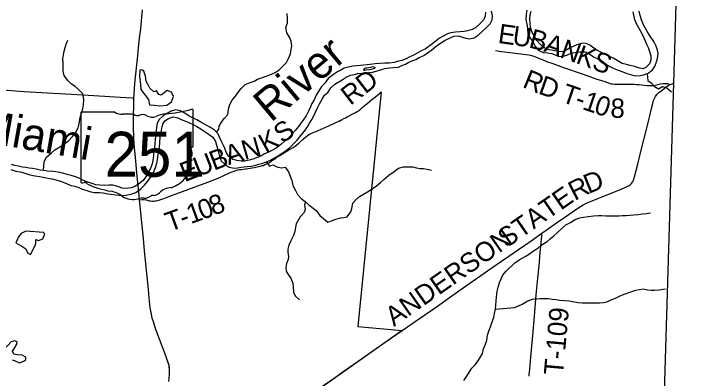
# Model space of a CAD drawing. Extents: x 1451455 to 1749751, y 218250 to 574981.
# Drawn here: x 1571350 to 1582173, y 446374 to 452009 of the extents above; entities that cross this region are included whole.
import ezdxf

# ---------------------------------------------------------------- set-up
doc = ezdxf.new("R2010")
doc.units = 0
for name, color, linetype in [('GM_X_Adjacent_County', 7, 'Continuous'), ('GM_X_Corporation', 7, 'Continuous'), ('GM_X_County', 7, 'Continuous'), ('GM_X_County_Road', 7, 'Continuous'), ('GM_X_County_Road_Text', 7, 'Continuous'), ('GM_X_Major_River', 7, 'Continuous'), ('GM_X_Major_River_Text', 7, 'Continuous'), ('GM_X_Minor_Lake', 7, 'Continuous'), ('GM_X_Minor_River', 7, 'Continuous'), ('GM_X_State_Location', 7, 'Continuous'), ('GM_X_State_Route', 7, 'Continuous'), ('GM_X_State_Shield', 7, 'Continuous'), ('GM_X_Township', 7, 'Continuous'), ('GM_X_Township_Road', 7, 'Continuous'), ('GM_X_Township_Road_Text', 7, 'Continuous')]:
    doc.layers.add(name, color=color, linetype=linetype)

msp = doc.modelspace()

# ---------------------------------------------------------------- linework, layer by layer
at = {"layer": 'GM_X_Adjacent_County'}
msp.add_lwpolyline([(1580602, 418918), (1580746, 423359), (1580874, 427644), (1580979, 430971), (1581014, 432385), (1581190, 438279), (1581383, 444781), (1581567, 450939), (1581670, 454427), (1581739, 457239), (1582867, 457136), (1582883, 457135), (1588502, 456667), (1590579, 456501), (1590479, 454965), (1590388, 454199), (1590303, 452833), (1590219, 451466), (1590110, 449807), (1590085, 449419), (1590007, 448309), (1590719, 448267), (1592674, 448158)], dxfattribs=at)
at = {"layer": 'GM_X_Corporation'}
msp.add_lwpolyline([(1573750, 446319), (1573758, 446424), (1573760, 446487), (1573751, 446566), (1573700, 446715), (1573601, 446976), (1573548, 447124), (1573508, 447245), (1573492, 447302), (1573474, 447388), (1573460, 447462), (1573448, 447560), (1573432, 447743), (1573404, 448043), (1573373, 448343), (1573354, 448532), (1573333, 448731), (1573318, 448881), (1573303, 449037), (1573293, 449134), (1573332, 449139), (1573350, 449139), (1573367, 449138), (1573396, 449132), (1573411, 449127), (1573426, 449122), (1573444, 449119), (1573465, 449116), (1573489, 449113), (1573510, 449113), (1573529, 449114), (1573548, 449116), (1573570, 449121), (1573610, 449134), (1573668, 449154), (1573720, 449173), (1573749, 449184), (1573959, 449262), (1574040, 449293), (1574350, 449404), (1574513, 449469), (1574688, 449548), (1574712, 449559), (1574772, 449583), (1574784, 449587), (1574798, 449591), (1574814, 449596), (1574835, 449600), (1574872, 449603), (1574931, 449610), (1574941, 449611), (1575036, 449626), (1575074, 449633), (1575138, 449647), (1575167, 449654), (1575195, 449662), (1575207, 449665), (1575234, 449677), (1575252, 449685), (1575282, 449699), (1575304, 449712), (1575339, 449736), (1575355, 449746), (1575402, 449777), (1575422, 449790), (1575458, 449813), (1575592, 449894), (1575673, 449941), (1575705, 449961), (1575737, 449986), (1575765, 450012), (1575828, 450071), (1575867, 450106), (1575877, 450114), (1575923, 450147), (1575940, 450156), (1575960, 450165), (1575991, 450177), (1576028, 450192), (1576061, 450206), (1576105, 450226), (1576181, 450258), (1576367, 450344), (1576395, 450357), (1576422, 450370), (1576457, 450389), (1576482, 450402), (1576511, 450417), (1576616, 450473), (1576639, 450484), (1576665, 450499), (1576677, 450507), (1576690, 450517), (1576713, 450536), (1576719, 450541), (1576742, 450560), (1576795, 450602), (1576813, 450618), (1576854, 450653), (1576891, 450686), (1576945, 450727), (1576977, 450750), (1577017, 450784), (1577034, 450802), (1577037, 450805), (1576672, 447171), (1577358, 447109), (1575409, 445734)], dxfattribs=at)
at = {"layer": 'GM_X_County'}
msp.add_lwpolyline([(1581190, 438279), (1581383, 444781), (1581567, 450939), (1581670, 454427), (1581739, 457239), (1578575, 457541), (1578555, 457536), (1578544, 457534), (1578534, 457533), (1578526, 457533), (1578517, 457534), (1578433, 457542), (1578361, 457549), (1578224, 457561), (1578209, 457562), (1578194, 457563), (1578192, 457563), (1578192, 457563), (1573961, 457874), (1570793, 458137), (1565757, 458561), (1558990, 459152), (1557881, 459234)], dxfattribs=at)
at = {"layer": 'GM_X_County_Road'}
for points in [[(1579522, 448615), (1579589, 448662), (1579751, 448775), (1579910, 448885), (1580036, 448974), (1580121, 449029), (1580164, 449055), (1580223, 449084), (1580301, 449118), (1580542, 449215), (1580740, 449294), (1580843, 449336), (1580874, 449353), (1580890, 449364), (1580907, 449378), (1580926, 449403), (1580943, 449437), (1580959, 449486), (1581008, 449684), (1581056, 449878), (1581154, 450263), (1581174, 450348), (1581193, 450430), (1581221, 450547), (1581239, 450624), (1581252, 450669), (1581265, 450703), (1581281, 450732), (1581304, 450761), (1581335, 450791), (1581391, 450837), (1581440, 450875), (1581479, 450901), (1581507, 450916)], [(1581507, 450916), (1581508, 450917), (1581538, 450930), (1581553, 450935), (1581567, 450939)], [(1577358, 447109), (1577547, 447239), (1577922, 447498), (1578056, 447593), (1578255, 447732), (1578733, 448067), (1578897, 448181), (1579355, 448499), (1579522, 448615)], [(1575409, 445734), (1575491, 445792), (1575533, 445822), (1575618, 445882), (1575743, 445971), (1575799, 446012), (1575850, 446048), (1575923, 446101), (1575966, 446132), (1576039, 446184), (1576162, 446271), (1576328, 446388), (1576480, 446496), (1576678, 446637), (1576907, 446796), (1577063, 446905), (1577262, 447042), (1577358, 447109)]]:
    msp.add_lwpolyline(points, dxfattribs=at)
at = {"layer": 'GM_X_Major_River'}
for points in [[(1578651, 452038), (1578643, 451974), (1578624, 451922), (1578569, 451859), (1578497, 451796), (1578443, 451769), (1578372, 451750), (1578322, 451739), (1578255, 451732), (1578185, 451728), (1578115, 451717), (1578060, 451700), (1578003, 451671), (1577940, 451632), (1577885, 451591), (1577816, 451536), (1577714, 451466), (1577664, 451441), (1577591, 451402), (1577538, 451373), (1577471, 451340), (1577421, 451315), (1577356, 451290), (1577305, 451277), (1577237, 451260), (1577160, 451250), (1577092, 451247), (1577016, 451242), (1576943, 451236), (1576867, 451229), (1576817, 451222), (1576716, 451212), (1576654, 451207), (1576595, 451200), (1576523, 451185), (1576464, 451168), (1576412, 451139), (1576359, 451112), (1576296, 451071), (1576216, 451011), (1576163, 450936), (1576107, 450875), (1576060, 450805), (1576029, 450754), (1575997, 450682), (1575964, 450621), (1575943, 450569)], [(1575993, 450432), (1576020, 450490), (1576045, 450547), (1576079, 450619), (1576122, 450690), (1576157, 450754), (1576212, 450795), (1576258, 450868), (1576317, 450923), (1576378, 450958), (1576429, 450991), (1576492, 451032), (1576561, 451061), (1576623, 451073), (1576676, 451085), (1576734, 451095), (1576792, 451100), (1576844, 451101), (1576901, 451106), (1576959, 451125), (1577024, 451142), (1577092, 451163), (1577163, 451174), (1577225, 451179), (1577302, 451187), (1577356, 451210), (1577411, 451233), (1577464, 451262), (1577516, 451283), (1577571, 451302), (1577626, 451335), (1577694, 451366), (1577755, 451407), (1577821, 451454), (1577888, 451513), (1577967, 451568), (1578026, 451602), (1578093, 451637), (1578162, 451668), (1578226, 451673), (1578294, 451652), (1578346, 451633), (1578408, 451626), (1578476, 451640), (1578539, 451681), (1578601, 451740), (1578668, 451797), (1578721, 451854), (1578753, 451920), (1578758, 451980), (1578745, 452050)], [(1579289, 452066), (1579278, 452008), (1579277, 451930), (1579284, 451874), (1579294, 451824), (1579299, 451774), (1579308, 451702), (1579347, 451627), (1579386, 451572), (1579418, 451510), (1579467, 451447), (1579544, 451412), (1579609, 451409), (1579676, 451399), (1579728, 451374), (1579788, 451353), (1579854, 451354), (1579908, 451372), (1579977, 451403), (1580053, 451418), (1580117, 451423), (1580193, 451422), (1580265, 451389), (1580324, 451348), (1580390, 451313), (1580451, 451272), (1580521, 451226), (1580596, 451184), (1580652, 451158), (1580704, 451137), (1580777, 451112), (1580841, 451089), (1580913, 451066), (1580979, 451053), (1581047, 451059), (1581099, 451068), (1581171, 451091), (1581236, 451146), (1581273, 451198), (1581296, 451266), (1581315, 451322), (1581323, 451390), (1581314, 451450), (1581295, 451510), (1581258, 451581), (1581199, 451664), (1581154, 451740), (1581125, 451793), (1581099, 451843), (1581068, 451916), (1581045, 451986), (1581028, 452050)], [(1580932, 452043), (1580943, 451989), (1580954, 451939), (1580985, 451860), (1581026, 451788), (1581069, 451705), (1581095, 451649), (1581120, 451594), (1581141, 451544), (1581169, 451488), (1581190, 451427), (1581209, 451359), (1581208, 451295), (1581191, 451239), (1581135, 451180), (1581084, 451160), (1581020, 451175), (1580957, 451194), (1580889, 451209), (1580831, 451228), (1580767, 451244), (1580690, 451287), (1580628, 451324), (1580568, 451353), (1580505, 451384), (1580447, 451415), (1580384, 451444), (1580330, 451480), (1580267, 451527), (1580209, 451552), (1580151, 451555), (1580062, 451530), (1580010, 451508), (1579950, 451481), (1579899, 451448), (1579847, 451424), (1579773, 451429), (1579697, 451444), (1579617, 451457), (1579556, 451490), (1579500, 451535), (1579447, 451600), (1579408, 451658), (1579369, 451733), (1579348, 451807), (1579340, 451869), (1579337, 451930), (1579342, 451996), (1579355, 452054)], [(1576942, 451180), (1576906, 451190), (1576870, 451179), (1576846, 451176), (1576814, 451170), (1576796, 451168), (1576775, 451167), (1576763, 451137), (1576775, 451137), (1576805, 451142), (1576855, 451151), (1576878, 451155)], [(1576878, 451155), (1576901, 451159), (1576908, 451161), (1576914, 451164), (1576923, 451166), (1576929, 451169), (1576936, 451171), (1576942, 451175), (1576942, 451180)], [(1575943, 450569), (1575912, 450504), (1575872, 450432), (1575837, 450381), (1575790, 450320), (1575753, 450268), (1575705, 450203), (1575658, 450152), (1575593, 450083), (1575534, 450034), (1575480, 449987), (1575409, 449932), (1575342, 449897), (1575292, 449872), (1575221, 449837), (1575170, 449810), (1575105, 449784), (1575047, 449761), (1574994, 449748), (1574920, 449733), (1574867, 449732), (1574799, 449741), (1574739, 449754), (1574676, 449805), (1574637, 449872), (1574609, 449943), (1574583, 449993), (1574556, 450044), (1574531, 450100), (1574506, 450159), (1574449, 450216), (1574380, 450257), (1574324, 450289), (1574245, 450334), (1574181, 450371), (1574117, 450402), (1574064, 450425), (1573994, 450471), (1573927, 450510), (1573849, 450524), (1573782, 450503), (1573721, 450470), (1573658, 450433), (1573593, 450372), (1573568, 450314), (1573557, 450259), (1573550, 450199), (1573542, 450117), (1573535, 450063), (1573532, 450009), (1573525, 449949), (1573518, 449897), (1573510, 449829), (1573505, 449765), (1573492, 449689), (1573466, 449619), (1573435, 449558), (1573396, 449498), (1573348, 449433), (1573277, 449372), (1573212, 449334), (1573162, 449317), (1573087, 449308), (1573025, 449315), (1572959, 449340), (1572879, 449358), (1572817, 449359), (1572745, 449356), (1572679, 449357), (1572618, 449365), (1572561, 449384), (1572509, 449399), (1572429, 449432), (1572361, 449465), (1572288, 449495), (1572236, 449508), (1572174, 449525), (1572108, 449546), (1572032, 449562), (1571956, 449569), (1571868, 449577), (1571812, 449586), (1571754, 449593), (1571692, 449606), (1571636, 449615), (1571586, 449622), (1571534, 449631), (1571484, 449638), (1571422, 449653), (1571366, 449666), (1571312, 449679)], [(1571302, 449603), (1571380, 449578), (1571448, 449564), (1571502, 449551), (1571580, 449526), (1571646, 449511), (1571776, 449488), (1571848, 449473), (1571910, 449464), (1571962, 449451), (1572032, 449431), (1572084, 449416), (1572173, 449381), (1572231, 449354), (1572285, 449341), (1572353, 449321), (1572408, 449296), (1572480, 449275), (1572538, 449256), (1572596, 449245), (1572674, 449243), (1572733, 449240), (1572802, 449225), (1572855, 449220), (1572923, 449209), (1572975, 449206), (1573045, 449200), (1573107, 449209), (1573158, 449220), (1573238, 449245), (1573312, 449300), (1573371, 449361), (1573416, 449414), (1573476, 449491), (1573509, 449556), (1573541, 449630), (1573562, 449698), (1573573, 449756), (1573585, 449835), (1573596, 449899), (1573601, 449953), (1573608, 450015), (1573616, 450107), (1573629, 450179), (1573641, 450243), (1573656, 450301), (1573685, 450356), (1573742, 450393), (1573817, 450418), (1573887, 450401), (1573938, 450378), (1574006, 450350), (1574058, 450329), (1574123, 450296), (1574179, 450269), (1574245, 450230), (1574312, 450187), (1574373, 450143), (1574431, 450102), (1574472, 450033), (1574485, 449977), (1574506, 449909), (1574521, 449856), (1574537, 449788), (1574560, 449735), (1574620, 449680), (1574683, 449639), (1574757, 449624), (1574809, 449629), (1574870, 449638), (1574962, 449650), (1575023, 449655), (1575073, 449666), (1575140, 449683), (1575190, 449696), (1575245, 449715), (1575321, 449748), (1575384, 449782), (1575441, 449815), (1575494, 449850), (1575549, 449884), (1575614, 449938), (1575671, 449993), (1575737, 450058), (1575790, 450127), (1575848, 450196), (1575893, 450264), (1575928, 450319), (1575962, 450373), (1575993, 450432)]]:
    msp.add_lwpolyline(points, dxfattribs=at)
at = {"layer": 'GM_X_Minor_Lake'}
for points in [[(1573435, 450684), (1573448, 450601), (1573520, 450596), (1573606, 450588), (1573717, 450598), (1573788, 450647), (1573821, 450731), (1573791, 450799), (1573723, 450825), (1573629, 450750), (1573595, 450761), (1573558, 450820), (1573516, 450802), (1573451, 450859), (1573422, 450922), (1573395, 450967), (1573384, 451045), (1573361, 451123), (1573338, 451140), (1573301, 451142), (1573294, 451040), (1573309, 450918), (1573312, 450838)], [(1573312, 450838), (1573435, 450684)], [(1571679, 448424), (1571688, 448456), (1571687, 448518), (1571731, 448501), (1571799, 448530), (1571829, 448606), (1571807, 448628), (1571535, 448647), (1571460, 448612), (1571419, 448557), (1571381, 448465), (1571415, 448447), (1571474, 448416), (1571534, 448373), (1571559, 448314), (1571606, 448285)], [(1571606, 448285), (1571679, 448424)], [(1571320, 446656), (1571367, 446642), (1571437, 446608), (1571504, 446633), (1571536, 446661), (1571533, 446695), (1571479, 446730), (1571401, 446731), (1571349, 446742), (1571326, 446790), (1571357, 446834), (1571396, 446897), (1571399, 446933), (1571357, 446950), (1571305, 446933), (1571249, 446874), (1571160, 446795), (1571112, 446734), (1571131, 446660), (1571183, 446637)]]:
    msp.add_lwpolyline(points, dxfattribs=at)
at = {"layer": 'GM_X_Minor_River'}
for points in [[(1574488, 450178), (1574520, 450222), (1574529, 450274), (1574562, 450335), (1574604, 450392), (1574661, 450455), (1574670, 450535), (1574687, 450593), (1574725, 450671), (1574778, 450736), (1574815, 450789), (1574867, 450856), (1574930, 450917), (1575005, 450946), (1575071, 450969), (1575122, 450998), (1575181, 451021), (1575253, 451048), (1575312, 451067), (1575395, 451105), (1575454, 451142), (1575505, 451195), (1575570, 451260), (1575601, 451320), (1575631, 451393), (1575644, 451457), (1575651, 451515), (1575642, 451583), (1575619, 451640), (1575573, 451719), (1575560, 451801), (1575583, 451871), (1575585, 451943), (1575578, 452017)], [(1571806, 449586), (1571812, 449659), (1571819, 449725), (1571855, 449795), (1571930, 449859), (1571985, 449906), (1572068, 449955), (1572133, 450002), (1572190, 450039), (1572260, 450116), (1572307, 450181), (1572346, 450248), (1572361, 450310), (1572369, 450374), (1572382, 450426), (1572401, 450490), (1572414, 450542), (1572427, 450605), (1572433, 450683), (1572414, 450774), (1572349, 450839), (1572296, 450886), (1572240, 450923), (1572179, 450984), (1572128, 451055), (1572114, 451124), (1572113, 451186), (1572112, 451246), (1572109, 451314), (1572116, 451376), (1572129, 451432), (1572144, 451491), (1572159, 451543), (1572183, 451605)], [(1581151, 451084), (1581157, 451031), (1581165, 450979), (1581218, 450944), (1581267, 450884), (1581327, 450849), (1581390, 450886), (1581457, 450867), (1581529, 450803)], [(1575263, 449723), (1575263, 449712), (1575308, 449655), (1575359, 449672), (1575420, 449645), (1575492, 449626), (1575551, 449637), (1575601, 449564), (1575628, 449499), (1575651, 449429), (1575670, 449354), (1575708, 449277), (1575741, 449213), (1575798, 449152), (1575858, 449107), (1575911, 449060), (1575964, 449019), (1576028, 448969), (1576084, 448892), (1576140, 448841), (1576209, 448786), (1576265, 448809), (1576334, 448834), (1576403, 448853), (1576455, 448860), (1576511, 448869), (1576565, 448944), (1576580, 448996), (1576597, 449081), (1576647, 449139), (1576702, 449186), (1576760, 449219), (1576821, 449254), (1576909, 449312), (1576961, 449349), (1577024, 449398), (1577084, 449453), (1577155, 449516), (1577236, 449569), (1577305, 449621), (1577382, 449642), (1577450, 449643), (1577526, 449642), (1577580, 449627), (1577640, 449619), (1577690, 449615), (1577746, 449606), (1577816, 449590)], [(1575865, 449100), (1575847, 449053), (1575856, 448988), (1575841, 448935), (1575783, 448868), (1575721, 448761), (1575710, 448707), (1575701, 448643), (1575680, 448581), (1575638, 448496), (1575605, 448430), (1575589, 448366), (1575592, 448316), (1575600, 448262), (1575593, 448208), (1575571, 448149), (1575560, 448083), (1575563, 448029), (1575596, 447976), (1575639, 447921), (1575666, 447842), (1575673, 447776), (1575680, 447702), (1575705, 447644), (1575770, 447584)], [(1578971, 448026), (1579103, 448158), (1579170, 448201), (1579267, 448256), (1579331, 448297), (1579410, 448352), (1579460, 448386), (1579513, 448429), (1579604, 448488), (1579654, 448526), (1579707, 448575), (1579765, 448628), (1579844, 448698), (1579895, 448743), (1579965, 448782), (1580040, 448829), (1580110, 448853), (1580170, 448866), (1580245, 448875), (1580323, 448884), (1580399, 448889), (1580453, 448889), (1580515, 448886), (1580581, 448883), (1580663, 448884), (1580719, 448885), (1580771, 448889), (1580829, 448892), (1580887, 448897), (1580945, 448899), (1581017, 448906), (1581082, 448913), (1581142, 448920), (1581206, 448930)], [(1578316, 446334), (1578362, 446403), (1578405, 446472), (1578440, 446524), (1578491, 446579), (1578530, 446634), (1578570, 446693), (1578603, 446753), (1578622, 446827), (1578652, 446898), (1578671, 446960), (1578682, 447036), (1578706, 447114), (1578727, 447165), (1578752, 447241), (1578777, 447312), (1578789, 447372), (1578804, 447440), (1578813, 447498), (1578818, 447568), (1578823, 447624), (1578829, 447720), (1578846, 447780), (1578868, 447854), (1578893, 447907), (1578912, 447959), (1578971, 448026)], [(1578804, 447440), (1579101, 447465), (1579163, 447492), (1579216, 447519), (1579296, 447564), (1579377, 447592), (1579439, 447601), (1579499, 447604), (1579559, 447605), (1579627, 447603), (1579685, 447596), (1579739, 447589), (1579803, 447580), (1579875, 447574), (1579945, 447567), (1580025, 447554), (1580086, 447545), (1580148, 447538), (1580363, 447536), (1580415, 447537), (1580477, 447542), (1580529, 447554), (1580605, 447591), (1580662, 447612), (1580724, 447642), (1580796, 447671), (1580859, 447694), (1580917, 447711), (1580977, 447733), (1581037, 447746), (1581092, 447755), (1581159, 447741), (1581215, 447734), (1581265, 447735), (1581332, 447737), (1581438, 447755)]]:
    msp.add_lwpolyline(points, dxfattribs=at)
at = {"layer": 'GM_X_State_Route'}
for points in [[(1573293, 449134), (1573286, 449202), (1573272, 449349), (1573252, 449548), (1573235, 449728), (1573224, 449842), (1573212, 449989), (1573206, 450091), (1573205, 450121), (1573202, 450229), (1573201, 450439), (1573204, 450583), (1573207, 450703), (1573211, 450769), (1573218, 450862), (1573229, 450986), (1573267, 451361), (1573275, 451433), (1573296, 451634), (1573312, 451781), (1573324, 451901), (1573342, 452071)], [(1573207, 450703), (1573179, 450705), (1572992, 450717), (1572759, 450731), (1572242, 450761), (1571964, 450777), (1571509, 450806), (1571107, 450834), (1570829, 450854), (1570492, 450874), (1570227, 450892), (1569880, 450919), (1569747, 450931), (1569358, 450965), (1569297, 450971), (1569238, 450978), (1569189, 450984)], [(1573750, 446319), (1573758, 446424), (1573760, 446487), (1573757, 446530), (1573751, 446566), (1573739, 446607), (1573700, 446715), (1573601, 446976), (1573548, 447124), (1573508, 447245), (1573492, 447302), (1573474, 447388), (1573461, 447462), (1573448, 447560), (1573432, 447743), (1573404, 448043), (1573373, 448343), (1573354, 448532), (1573333, 448731), (1573318, 448881), (1573303, 449037), (1573293, 449134)]]:
    msp.add_lwpolyline(points, dxfattribs=at)
at = {"layer": 'GM_X_State_Shield'}
for p, q in [((1572384, 450472), (1572384, 449416)), ((1572910, 450490), (1572401, 450490)), ((1574124, 449964), (1574124, 450517)), ((1574124, 449964), (1574124, 449964))]:
    msp.add_line(p, q, dxfattribs=at)
for centre, major_axis, start_param, end_param in [((1572403, 450475), (20.2, 0), 1.712693, 3.28349), ((1573032, 450613), (196, 0), 4.042523, 4.731795), ((1573096, 449897), (702, 0), 1.404758, 1.657858), ((1573256, 450480), (56.4, 0), 3.836095, 5.185415), ((1573339, 450358), (117, 0), 0.950623, 2.079405), ((1573739, 450168), (371, 0), 1.699011, 2.107814), ((1573504, 451931), (1845, 0), 4.814394, 5.042369), ((1574104, 450519), (19.4, 0), 6.141152, 7.989035), ((1573490, 450525), (141, 0), 4.081561, 5.145723), ((1574119, 449923), (30, 0), 1.883978, 3.671073), ((1573929, 449853), (180, 0), 5.934695, 6.695948), ((1574103, 449962), (20.7, 0), 5.05454, 6.418171), ((1574193, 449733), (131, 0), 2.387724, 3.262537), ((1573607, 449662), (462, 0), 5.101752, 6.440018), ((1572404, 449413), (20.3, 0), 3.00124, 4.508301), ((1572407, 449521), (155, 0), 4.665946, 4.897461), ((1572438, 449355), (56, 0), 0.519207, 1.627899), ((1573145, 450304), (1333, 0), 4.195997, 4.488961), ((1572748, 448941), (417, 0), 0.823519, 1.323587), ((1573802, 449119), (253, 0), 1.647645, 2.488434), ((1573199, 449349), (265, 0), 4.026481, 4.996735), ((1573352, 448984), (217, 0), 1.495662, 1.94098), ((1573371, 449270), (141, 0), 4.691044, 5.507374), ((1573498, 449168), (39.7, 0), 1.147584, 2.315152), ((1573482, 449313), (149, 0), 4.937069, 5.64225)]:
    msp.add_ellipse(centre, major_axis=major_axis, ratio=0.8, start_param=start_param, end_param=end_param, dxfattribs=at)
at = {"layer": 'GM_X_Township'}
msp.add_lwpolyline([(1581190, 438279), (1581383, 444781), (1581567, 450939), (1581670, 454427), (1581739, 457239), (1578575, 457541), (1578555, 457536), (1578544, 457534), (1578534, 457533), (1578526, 457533), (1578517, 457534), (1578433, 457542), (1578361, 457549), (1578224, 457561), (1578209, 457562), (1578194, 457563), (1578192, 457563), (1573961, 457874), (1570793, 458137), (1565757, 458561), (1558990, 459152), (1557881, 459234)], dxfattribs=at)
at = {"layer": 'GM_X_Township_Road'}
for points in [[(1578807, 451441), (1578860, 451434), (1579320, 451376), (1579362, 451367), (1579400, 451356), (1579461, 451331), (1579564, 451288), (1579595, 451275), (1579691, 451241), (1579857, 451180), (1580163, 451075), (1580374, 451001), (1580433, 450983), (1580498, 450962), (1580598, 450930), (1580618, 450926), (1580650, 450921), (1580676, 450920), (1580779, 450921), (1580812, 450922), (1580853, 450924), (1580921, 450922), (1580952, 450922), (1580986, 450919), (1581005, 450918), (1581031, 450915), (1581064, 450911), (1581106, 450908), (1581155, 450903), (1581193, 450902), (1581226, 450902), (1581255, 450904), (1581299, 450913), (1581362, 450926), (1581397, 450931), (1581430, 450934), (1581449, 450935), (1581467, 450932), (1581481, 450926), (1581507, 450916)], [(1573293, 449134), (1573332, 449139), (1573350, 449139), (1573367, 449138), (1573396, 449132), (1573411, 449127), (1573426, 449122), (1573444, 449119), (1573465, 449116), (1573489, 449113), (1573510, 449113), (1573529, 449114), (1573548, 449116), (1573570, 449121), (1573610, 449134), (1573668, 449154), (1573720, 449173), (1573749, 449184), (1573959, 449262), (1574040, 449293), (1574350, 449404), (1574513, 449469), (1574688, 449548), (1574712, 449559), (1574772, 449583), (1574784, 449587), (1574798, 449591), (1574814, 449596), (1574835, 449600), (1574872, 449603), (1574931, 449610), (1574941, 449611), (1575036, 449626), (1575074, 449633), (1575138, 449647), (1575167, 449654), (1575195, 449662), (1575207, 449665), (1575234, 449677), (1575252, 449685), (1575282, 449699), (1575304, 449712), (1575339, 449736), (1575355, 449746), (1575402, 449777), (1575422, 449790), (1575458, 449813), (1575592, 449894), (1575673, 449941), (1575705, 449961), (1575737, 449986), (1575765, 450012), (1575828, 450071), (1575867, 450106), (1575877, 450114), (1575923, 450147), (1575940, 450156), (1575960, 450165), (1575991, 450177), (1576028, 450192), (1576061, 450206), (1576105, 450226), (1576181, 450258), (1576367, 450344), (1576422, 450370), (1576457, 450389), (1576482, 450402), (1576511, 450417), (1576616, 450473), (1576639, 450484), (1576664, 450499), (1576677, 450507), (1576690, 450517), (1576713, 450536), (1576719, 450541), (1576742, 450560), (1576795, 450602), (1576813, 450618), (1576854, 450653), (1576891, 450686), (1576945, 450727), (1576977, 450750), (1577017, 450784), (1577034, 450802), (1577037, 450805)], [(1579327, 446402), (1579328, 446429), (1579335, 446510), (1579352, 446697), (1579384, 447030), (1579409, 447331), (1579437, 447664), (1579463, 447922), (1579479, 448108), (1579498, 448318), (1579517, 448523), (1579521, 448571), (1579521, 448602), (1579522, 448615)]]:
    msp.add_lwpolyline(points, dxfattribs=at)

# ---------------------------------------------------------------- texts
at = {"layer": 'GM_X_County_Road_Text'}
for s, rotation, p in [('R', 27.1376, (1580031, 449112)), ('D', 22.189, (1580244, 449221)), ('STATE', 34.7482, (1578974, 448378)), ('ANDERSON', 34.9376, (1577232, 447164))]:
    msp.add_text(s, height=300, rotation=rotation, dxfattribs=at).set_placement(p)
at = {"layer": 'GM_X_Major_River_Text'}
for s, rotation, p in [('River', 40.0003, (1575326, 450319)), ('Miami', 349.9975, (1570749, 450052))]:
    msp.add_text(s, height=500, rotation=rotation, dxfattribs=at).set_placement(p)
at = {"layer": 'GM_X_State_Location'}
msp.add_text('251', height=1, rotation=0, dxfattribs=at).set_placement((1572881, 449801))
for s in ['s', 'r']:
    msp.add_text(s, height=1, dxfattribs=at).set_placement((1573234, 449874))
at = {"layer": 'GM_X_State_Shield'}
msp.add_text('251', height=696.1, dxfattribs=at).set_placement((1572752, 449490))
at = {"layer": 'GM_X_Township_Road_Text'}
for s, rotation, p in [('E', 352.0114, (1578833, 451562)), ('U', 351.8122, (1579055, 451531)), ('B', 344.8969, (1579307, 451495)), ('A', 340.1722, (1579539, 451433)), ('N', 340.0639, (1579787, 451344)), ('K', 340.0524, (1580035, 451254)), ('S', 339.2257, (1580282, 451164)), ('RD', 37.6577, (1576559, 450584)), ('R', 337.4318, (1579208, 450882)), ('D', 340.6056, (1579453, 450781)), ('T', 340.9979, (1579806, 450653)), ('1', 341.0619, (1580135, 450540)), ('-', 341.0055, (1580018, 450580)), ('0', 341.9253, (1580315, 450478)), ('8', 357.8786, (1580580, 450405)), ('S', 35.2074, (1575504, 449996)), ('K', 29.37, (1575246, 449849)), ('N', 15.8018, (1574920, 449747)), ('B', 20.8961, (1574445, 449581)), ('A', 17.7461, (1574671, 449668)), ('U', 21.3473, (1574200, 449485)), ('E', 21.3446, (1573991, 449404)), ('0', 20.2698, (1574261, 448818)), ('8', 21.0491, (1574438, 448883)), ('1', 19.9988, (1574086, 448754)), ('T', 19.9062, (1573758, 448635)), ('-', 19.9223, (1573969, 448712)), ('T-109', 84.9308, (1579851, 446410))]:
    msp.add_text(s, height=300, rotation=rotation, dxfattribs=at).set_placement(p)

doc.saveas('drawing.dxf')
